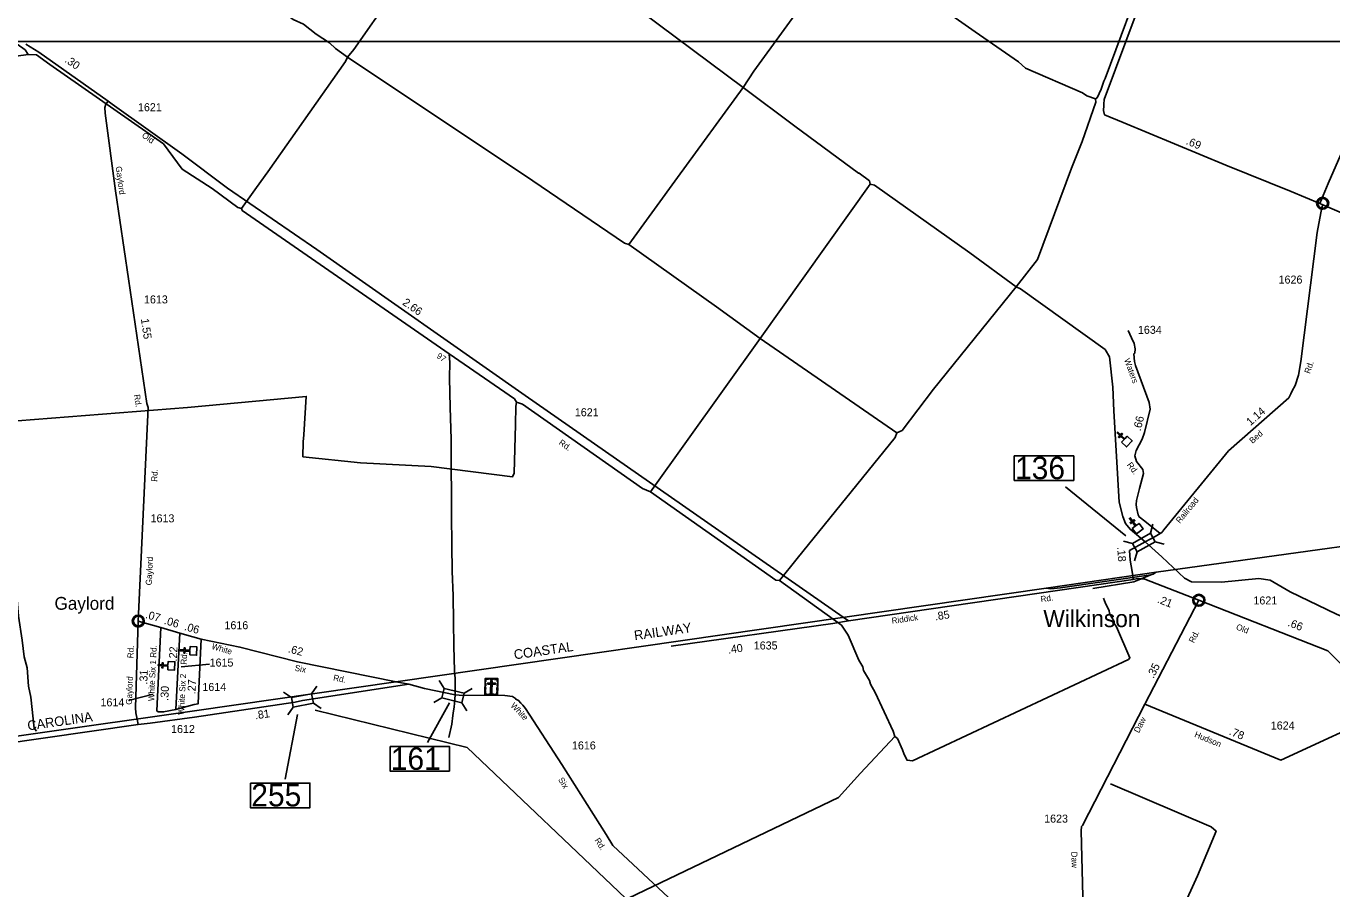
# Model space of a CAD drawing. Extents: x 2532689 to 2764727, y 536648 to 732970.
# Drawn here: x 2666242 to 2686638, y 679109 to 692583 of the extents above; entities that cross this region are included whole.
import ezdxf

# ---------------------------------------------------------------- set-up
doc = ezdxf.new("R2010")
doc.units = 0
for name, color, linetype in [('Exist Civil Demographics Community CELL', 7, 'Continuous'), ('Exist Civil Demographics Community Label', 7, 'Continuous'), ('Exist Cultural Cemetery CELL', 7, 'Continuous'), ('Exist Cultural Church CELL', 7, 'Continuous'), ('Exist Hydrographic Creek Single Shore', 7, 'Continuous'), ('Exist Railroad Mainline', 7, 'Continuous'), ('Exist Railroad Mainline Label', 7, 'Continuous'), ('Exist Railroad Siding', 7, 'Continuous'), ('Exist Road Secondary Mileage Hundredths English Label', 7, 'Continuous'), ('Exist Road Secondary Structure Standard Bridge CELL', 7, 'Continuous'), ('Exist Road Secondary Structure Standard Bridge Number Label', 7, 'Continuous'), ('Exist Road Secondary Type 41 Attributed', 7, 'Continuous'), ('Exist Road Secondary Type 51 Attributed', 7, 'Continuous'), ('Exist Road Secondary Type 51 Label', 7, 'Continuous'), ('Exist Road Secondary Type 51 Number Label', 7, 'Continuous'), ('Map Preparation Inset Cut Line', 7, 'Continuous')]:
    doc.layers.add(name, color=color, linetype=linetype)

msp = doc.modelspace()

# ---------------------------------------------------------------- linework, layer by layer
at = {"layer": 'Exist Civil Demographics Community CELL'}
for points in [[(2686416, 689829), (2686417, 689834), (2686419, 689841), (2686422, 689848), (2686425, 689854), (2686428, 689859), (2686432, 689865), (2686436, 689869), (2686440, 689874), (2686446, 689878), (2686451, 689882), (2686456, 689885), (2686461, 689887), (2686467, 689889), (2686472, 689891), (2686477, 689892), (2686482, 689893), (2686486, 689894), (2686492, 689894), (2686496, 689894), (2686502, 689894), (2686507, 689893), (2686512, 689892), (2686517, 689891), (2686522, 689889), (2686529, 689886), (2686535, 689882), (2686540, 689879), (2686545, 689875), (2686549, 689872), (2686553, 689867), (2686557, 689862), (2686560, 689858), (2686563, 689853), (2686565, 689848), (2686567, 689843), (2686569, 689838), (2686570, 689833), (2686571, 689827), (2686572, 689822), (2686572, 689816), (2686572, 689811), (2686571, 689805), (2686570, 689799), (2686569, 689793), (2686567, 689787), (2686565, 689782), (2686561, 689776), (2686558, 689771), (2686555, 689766), (2686550, 689762), (2686545, 689757), (2686540, 689752), (2686535, 689749), (2686531, 689747), (2686524, 689743), (2686517, 689741), (2686511, 689739), (2686504, 689738), (2686500, 689737), (2686495, 689737), (2686490, 689737), (2686486, 689737), (2686480, 689738), (2686474, 689740), (2686469, 689741), (2686464, 689743), (2686460, 689745), (2686456, 689747), (2686449, 689751), (2686443, 689755), (2686438, 689760), (2686434, 689765), (2686431, 689769), (2686428, 689773), (2686424, 689780), (2686422, 689783), (2686420, 689787), (2686418, 689796), (2686416, 689803), (2686415, 689808), (2686415, 689814), (2686415, 689819), (2686416, 689825)], [(2684483, 683629), (2684484, 683634), (2684486, 683641), (2684488, 683648), (2684491, 683654), (2684495, 683660), (2684498, 683665), (2684502, 683669), (2684507, 683674), (2684513, 683678), (2684518, 683682), (2684523, 683685), (2684528, 683687), (2684533, 683690), (2684539, 683691), (2684543, 683693), (2684548, 683693), (2684552, 683694), (2684559, 683694), (2684563, 683694), (2684569, 683694), (2684574, 683693), (2684579, 683692), (2684584, 683691), (2684589, 683689), (2684595, 683686), (2684602, 683682), (2684607, 683679), (2684612, 683675), (2684615, 683672), (2684619, 683667), (2684623, 683663), (2684626, 683658), (2684629, 683653), (2684632, 683648), (2684634, 683643), (2684635, 683638), (2684637, 683633), (2684638, 683627), (2684638, 683623), (2684639, 683617), (2684639, 683611), (2684638, 683605), (2684637, 683600), (2684635, 683593), (2684634, 683588), (2684631, 683583), (2684628, 683577), (2684625, 683571), (2684621, 683567), (2684617, 683562), (2684612, 683557), (2684607, 683553), (2684602, 683549), (2684597, 683547), (2684591, 683544), (2684584, 683541), (2684578, 683539), (2684571, 683538), (2684567, 683538), (2684562, 683537), (2684556, 683537), (2684552, 683538), (2684547, 683538), (2684541, 683540), (2684536, 683541), (2684531, 683543), (2684526, 683545), (2684522, 683547), (2684516, 683551), (2684510, 683556), (2684505, 683560), (2684501, 683565), (2684497, 683569), (2684494, 683573), (2684490, 683580), (2684489, 683584), (2684487, 683588), (2684484, 683596), (2684483, 683603), (2684482, 683608), (2684482, 683614), (2684482, 683619), (2684482, 683626)], [(2667917, 683304), (2667918, 683309), (2667920, 683316), (2667922, 683323), (2667925, 683329), (2667929, 683335), (2667932, 683340), (2667936, 683344), (2667941, 683349), (2667947, 683353), (2667952, 683357), (2667957, 683360), (2667962, 683362), (2667967, 683365), (2667973, 683367), (2667977, 683368), (2667982, 683368), (2667986, 683369), (2667993, 683369), (2667997, 683369), (2668003, 683369), (2668008, 683368), (2668013, 683367), (2668018, 683366), (2668023, 683364), (2668029, 683361), (2668036, 683358), (2668041, 683354), (2668046, 683350), (2668049, 683347), (2668053, 683342), (2668057, 683338), (2668060, 683333), (2668063, 683328), (2668066, 683323), (2668068, 683318), (2668069, 683313), (2668071, 683308), (2668072, 683302), (2668072, 683298), (2668073, 683292), (2668073, 683286), (2668072, 683280), (2668071, 683275), (2668069, 683269), (2668068, 683263), (2668065, 683258), (2668062, 683252), (2668059, 683246), (2668055, 683242), (2668051, 683237), (2668046, 683232), (2668041, 683228), (2668036, 683224), (2668031, 683222), (2668025, 683219), (2668017, 683216), (2668012, 683214), (2668005, 683213), (2668001, 683213), (2667996, 683212), (2667990, 683212), (2667986, 683213), (2667981, 683214), (2667975, 683215), (2667970, 683216), (2667965, 683218), (2667960, 683220), (2667956, 683222), (2667950, 683226), (2667944, 683231), (2667939, 683235), (2667935, 683240), (2667931, 683244), (2667928, 683248), (2667924, 683255), (2667923, 683259), (2667921, 683263), (2667918, 683271), (2667917, 683278), (2667916, 683283), (2667916, 683289), (2667916, 683294), (2667916, 683301)]]:
    msp.add_lwpolyline(points, close=True, dxfattribs=at)
for centre, radius in [((2686494, 689816), 94.3), ((2686493, 689816), 76.7), ((2684560, 683616), 94.3), ((2684560, 683617), 76.7), ((2667994, 683291), 94.3), ((2667994, 683292), 76.7)]:
    msp.add_circle(centre, radius, dxfattribs=at)
at = {"layer": 'Exist Cultural Cemetery CELL'}
for points in [[(2673413, 682396), (2673612, 682392), (2673606, 682137), (2673407, 682141)], [(2673410, 682278), (2673411, 682322), (2673422, 682321), (2673422, 682278)], [(2673412, 682352), (2673423, 682352), (2673424, 682384), (2673464, 682384), (2673465, 682395), (2673413, 682396)], [(2673452, 682327), (2673452, 682308), (2673569, 682306), (2673570, 682324)], [(2673487, 682394), (2673539, 682393), (2673538, 682382), (2673486, 682383)], [(2673521, 682364), (2673502, 682365), (2673498, 682162), (2673517, 682161)], [(2673611, 682348), (2673599, 682348), (2673600, 682381), (2673560, 682381), (2673560, 682393), (2673612, 682392)], [(2673598, 682275), (2673599, 682319), (2673610, 682318), (2673609, 682275)], [(2673440, 682141), (2673441, 682152), (2673419, 682152), (2673419, 682193), (2673408, 682193), (2673407, 682141)], [(2673409, 682211), (2673410, 682254), (2673421, 682254), (2673420, 682211)], [(2673465, 682151), (2673550, 682150), (2673550, 682138), (2673465, 682140)], [(2673573, 682138), (2673573, 682149), (2673595, 682149), (2673596, 682189), (2673607, 682189), (2673606, 682137)], [(2673596, 682209), (2673597, 682253), (2673609, 682253), (2673608, 682209)]]:
    msp.add_lwpolyline(points, close=True, dxfattribs=at)
at = {"layer": 'Exist Cultural Church CELL'}
for points in [[(2683354, 686084), (2683393, 686125), (2683337, 686178), (2683315, 686155), (2683304, 686165), (2683326, 686189), (2683282, 686230), (2683293, 686242), (2683337, 686200), (2683359, 686224), (2683370, 686213), (2683348, 686189), (2683404, 686137), (2683443, 686179), (2683521, 686106), (2683431, 686011)], [(2683521, 684739), (2683567, 684772), (2683522, 684834), (2683496, 684815), (2683487, 684828), (2683513, 684847), (2683477, 684895), (2683490, 684905), (2683526, 684856), (2683551, 684875), (2683561, 684862), (2683535, 684843), (2683580, 684782), (2683627, 684816), (2683690, 684730), (2683584, 684653)], [(2668797, 682763), (2668800, 682820), (2668724, 682823), (2668722, 682791), (2668707, 682792), (2668708, 682824), (2668648, 682827), (2668649, 682843), (2668709, 682840), (2668710, 682872), (2668726, 682871), (2668725, 682839), (2668801, 682836), (2668804, 682893), (2668910, 682888), (2668904, 682758)], [(2668454, 682530), (2668457, 682587), (2668381, 682591), (2668379, 682559), (2668363, 682560), (2668365, 682592), (2668305, 682595), (2668306, 682611), (2668366, 682608), (2668368, 682640), (2668384, 682639), (2668382, 682607), (2668458, 682603), (2668461, 682661), (2668567, 682655), (2668561, 682525)]]:
    msp.add_lwpolyline(points, close=True, dxfattribs=at)
at = {"layer": 'Exist Hydrographic Creek Single Shore'}
for p, q in [((2662783, 691650), (2666273, 692142)), ((2674155, 690165), (2671262, 692098)), ((2676418, 690218), (2677442, 691623)), ((2669147, 690049), (2668681, 690349)), ((2669607, 689736), (2669843, 690065)), ((2675656, 689170), (2676418, 690218)), ((2677707, 687706), (2679426, 690114)), ((2675996, 685309), (2677707, 687706)), ((2679842, 686233), (2677707, 687706))]:
    msp.add_line(p, q, dxfattribs=at)
for points in [[(2666273, 692142), (2666229, 692210), (2660970, 695934)], [(2671262, 692098), (2671359, 692217), (2673159, 694782)], [(2677442, 691623), (2673217, 694778), (2673159, 694782)], [(2671262, 692098), (2671076, 692235), (2670982, 692323), (2670770, 692459), (2670575, 692615), (2670415, 692684), (2669677, 693242), (2669338, 693485), (2668595, 694007)], [(2677442, 691623), (2677611, 691879), (2679072, 693895)], [(2682947, 691445), (2682813, 691492), (2682745, 691539), (2681852, 691926), (2681742, 692024), (2681064, 692492), (2679072, 693895)], [(2682947, 691445), (2682972, 691463), (2683035, 691596), (2683074, 691723), (2683098, 691763), (2683749, 693520), (2683772, 693629)], [(2668681, 690349), (2668387, 690743), (2666612, 691985), (2666404, 692135), (2666273, 692142)], [(2669843, 690065), (2670020, 690308), (2671231, 692028), (2671262, 692098)], [(2679426, 690114), (2679416, 690166), (2679256, 690284), (2679244, 690284), (2678247, 691018), (2677442, 691623)], [(2682573, 690362), (2682738, 690780), (2682949, 691393), (2682947, 691445)], [(2681706, 688509), (2682038, 688936), (2682573, 690362)], [(2669607, 689736), (2669549, 689750), (2669147, 690049)], [(2675656, 689170), (2675588, 689193), (2674155, 690165)], [(2681706, 688509), (2680985, 689044), (2679493, 690100), (2679426, 690114)], [(2672850, 687466), (2669617, 689704), (2669607, 689736)], [(2677707, 687706), (2677028, 688201), (2675656, 689170)], [(2679842, 686233), (2679924, 686266), (2680418, 686913), (2681706, 688509)], [(2687287, 682900), (2687226, 682900), (2687042, 683116), (2686962, 683211), (2686830, 683346), (2686712, 683401), (2685985, 683750), (2685672, 683928), (2685496, 683957), (2684914, 683900), (2684447, 683904), (2684338, 683962), (2683980, 684296), (2683722, 684527), (2683486, 684726), (2683417, 684815), (2683373, 684922), (2683318, 685146), (2683235, 686577), (2683218, 686944), (2683165, 687418), (2683096, 687534), (2681773, 688479), (2681706, 688509)], [(2672845, 681473), (2672891, 681683), (2672905, 681816), (2672918, 681888), (2672930, 681949), (2672932, 682009), (2672940, 682072), (2672942, 682141), (2672945, 682393), (2672934, 682515), (2672925, 682898), (2672918, 683285), (2672913, 683685), (2672898, 684069), (2672893, 684471), (2672888, 684953), (2672886, 685287), (2672883, 685671), (2672880, 686132), (2672867, 686629), (2672857, 687092), (2672862, 687332), (2672850, 687466)], [(2673904, 686712), (2673870, 686760), (2672850, 687466)], [(2673904, 686712), (2673889, 686642), (2673887, 686360), (2673863, 685600), (2673840, 685544), (2672569, 685706), (2671467, 685763), (2670565, 685858), (2670568, 686091), (2670582, 686200), (2670618, 686799), (2668762, 686625)], [(2666405, 681572), (2666370, 681619), (2666318, 682103), (2666281, 682276), (2666258, 682561), (2666212, 682733), (2666182, 682991), (2666124, 683366), (2666055, 684197), (2665982, 686398), (2666106, 686416), (2668762, 686625)], [(2675996, 685309), (2675870, 685363), (2673997, 686679), (2673904, 686712)], [(2678012, 683923), (2678287, 684269), (2679819, 686157), (2679842, 686233)], [(2678012, 683923), (2677953, 683930), (2675996, 685309)], [(2679811, 681487), (2679784, 681571), (2679503, 682174), (2679433, 682306), (2679415, 682364), (2679320, 682518), (2679310, 682577), (2679250, 682683), (2679082, 683073), (2678978, 683227), (2678012, 683923)], [(2679811, 681487), (2679853, 681456), (2679932, 681282), (2679959, 681208), (2680003, 681117), (2680086, 681111), (2683459, 682692), (2683483, 682716), (2683272, 683203), (2683237, 683251), (2683237, 683287), (2683167, 683409), (2683157, 683458), (2683105, 683558), (2683087, 683606), (2683070, 683648)], [(2675652, 678965), (2675602, 678966), (2673130, 681315), (2670757, 681902)], [(2675652, 678965), (2678933, 680536), (2679274, 680917), (2679811, 681487)], [(2686637, 675814), (2686365, 676016), (2685739, 676424), (2685718, 676601), (2685687, 677240), (2685657, 677458), (2685624, 678114), (2685591, 678139), (2684254, 678626), (2684300, 678786), (2684538, 679314), (2684830, 680012), (2684753, 680078), (2683179, 680750)]]:
    msp.add_lwpolyline(points, dxfattribs=at)
at = {"layer": 'Exist Railroad Mainline'}
msp.add_line((2683896, 684055), (2682173, 683806), dxfattribs=at)
for points in [[(2683896, 684055), (2689459, 684825), (2689542, 684819), (2689678, 684792), (2689838, 684732), (2689907, 684683), (2690052, 684559), (2690192, 684394)], [(2663828, 681173), (2668870, 681889), (2682173, 683806)]]:
    msp.add_lwpolyline(points, dxfattribs=at)
at = {"layer": 'Exist Railroad Siding'}
for points in [[(2682173, 683806), (2682249, 683794), (2682401, 683808), (2683809, 684011)], [(2683809, 684011), (2683571, 683917), (2683545, 683903), (2682904, 683802)], [(2683896, 684055), (2683849, 684022), (2683809, 684011)]]:
    msp.add_lwpolyline(points, dxfattribs=at)
at = {"layer": 'Exist Road Secondary Structure Standard Bridge CELL'}
for p, q in [((2683843, 684804), (2683804, 684662)), ((2683524, 684501), (2683382, 684541)), ((2684019, 684491), (2683877, 684531)), ((2683596, 684373), (2683556, 684232)), ((2670702, 682155), (2670785, 682277)), ((2672771, 682237), (2672695, 682363)), ((2670264, 682179), (2670386, 682096)), ((2672736, 682094), (2672610, 682018)), ((2673211, 682239), (2673085, 682163)), ((2670331, 681827), (2670414, 681948)), ((2670730, 682011), (2670851, 681928)), ((2673125, 681891), (2673049, 682016))]:
    msp.add_line(p, q, dxfattribs=at)
for points in [[(2683877, 684531), (2683596, 684373), (2683523, 684504), (2683804, 684662)], [(2670386, 682096), (2670702, 682156), (2670730, 682008), (2670414, 681948)], [(2673049, 682016), (2672736, 682093), (2672772, 682239), (2673085, 682163)]]:
    msp.add_lwpolyline(points, close=True, dxfattribs=at)
at = {"layer": 'Exist Road Secondary Structure Standard Bridge Number Label'}
for p, q in [((2683422, 684623), (2682479, 685387)), ((2672856, 682013), (2672510, 681396)), ((2670481, 681832), (2670286, 680825))]:
    msp.add_line(p, q, dxfattribs=at)
for points in [[(2681677, 685871), (2682606, 685871), (2682606, 685487), (2681677, 685487)], [(2671926, 681333), (2672855, 681333), (2672855, 680949), (2671926, 680949)], [(2669746, 680761), (2670675, 680761), (2670675, 680377), (2669746, 680377)]]:
    msp.add_lwpolyline(points, close=True, dxfattribs=at)
at = {"layer": 'Exist Road Secondary Type 41 Attributed'}
for points in [[(2683085, 691199), (2683073, 691264), (2683074, 691341), (2683077, 691365), (2683084, 691435), (2684626, 695583), (2685384, 696607), (2685784, 697193), (2686170, 697720)], [(2686496, 689792), (2686452, 689814)]]:
    msp.add_lwpolyline(points, dxfattribs=at)
at = {"layer": 'Exist Road Secondary Type 51 Attributed'}
for p, q in [((2684560, 683616), (2683718, 681992)), ((2667994, 683291), (2668345, 683193)), ((2668345, 683193), (2668643, 683104)), ((2668643, 683104), (2668581, 681908)), ((2664287, 681145), (2667994, 681675))]:
    msp.add_line(p, q, dxfattribs=at)
for points in [[(2686452, 689814), (2686582, 690124), (2686741, 690493), (2686828, 690691), (2687080, 691322), (2687149, 691474), (2687521, 692412), (2687555, 692476), (2687611, 692560), (2688100, 693145), (2688573, 693791), (2688804, 694078), (2688817, 694118), (2688910, 694362), (2688934, 694449), (2688935, 694471), (2688956, 694540), (2689051, 694672), (2689147, 694762), (2689195, 694805), (2689342, 694881), (2689912, 695033)], [(2666238, 692300), (2666439, 692176), (2667524, 691412)], [(2667524, 691412), (2667485, 691363), (2667469, 691310), (2667478, 691221), (2667640, 690013), (2667840, 688637), (2668129, 686689), (2668147, 686629), (2667994, 683291)], [(2667524, 691412), (2667587, 691365), (2668673, 690587), (2669390, 690054), (2670782, 689096), (2674039, 686814), (2679006, 683352)], [(2686452, 689814), (2686000, 690001), (2684982, 690412), (2683376, 691080), (2683085, 691199)], [(2683958, 684659), (2683981, 684677), (2684015, 684718), (2685024, 685950), (2685965, 686778), (2685999, 686839), (2686018, 686885), (2686066, 686970), (2686119, 687130), (2686154, 687347), (2686406, 689362), (2686484, 689751), (2686496, 689792)], [(2690468, 683601), (2690635, 683983), (2690793, 684309), (2690817, 684367), (2690823, 684403), (2690821, 684425), (2690806, 684452), (2690513, 684915), (2690283, 685258), (2689774, 686028), (2689449, 686543), (2689385, 686639), (2687862, 689138), (2687791, 689223), (2687749, 689251), (2687637, 689303), (2686496, 689792)], [(2683958, 684659), (2683715, 684851), (2683630, 684917), (2683613, 684953), (2683584, 685064), (2683581, 685112), (2683586, 685172), (2683631, 685363), (2683694, 685594), (2683684, 685656), (2683587, 685784), (2683561, 685872), (2683579, 685956), (2683677, 686132), (2683711, 686235), (2683802, 686603), (2683784, 686703), (2683570, 687282), (2683555, 687344), (2683546, 687464), (2683558, 687476), (2683568, 687542), (2683552, 687626), (2683506, 687713), (2683458, 687830)], [(2683527, 684001), (2683503, 684152), (2683487, 684243), (2683476, 684391), (2683722, 684527)], [(2683722, 684527), (2683878, 684614), (2683958, 684659)], [(2679088, 683294), (2682996, 683862), (2683537, 683942)], [(2683537, 683942), (2683527, 684001)], [(2683537, 683942), (2683604, 683954), (2683716, 683947), (2684560, 683616)], [(2684560, 683616), (2686577, 682827), (2686608, 682798), (2686677, 682722), (2686860, 682533), (2687048, 682323), (2687219, 682160), (2687361, 682024), (2687512, 681891)], [(2667994, 683291), (2667948, 681938), (2667954, 681860), (2667976, 681761)], [(2679088, 683294), (2678841, 683253), (2676317, 682899)], [(2679006, 683352), (2679088, 683294)], [(2668345, 683193), (2668286, 681889), (2668304, 681874), (2668390, 681874), (2668581, 681908)], [(2668643, 683104), (2668844, 683044), (2668976, 683010)], [(2668581, 681908), (2668868, 681987), (2668930, 681999), (2668933, 682127), (2668976, 683010)], [(2668976, 683010), (2669581, 682884), (2670479, 682655), (2672022, 682343)], [(2670560, 682051), (2672218, 682304)], [(2672022, 682343), (2672218, 682304)], [(2672218, 682304), (2672467, 682240), (2672942, 682141)], [(2672942, 682141), (2673007, 682133), (2673722, 682131), (2673841, 682112), (2673887, 682083), (2673891, 682071), (2673934, 682050), (2673969, 682007), (2674002, 681979), (2674041, 681926), (2674610, 681049), (2675303, 679959), (2675407, 679787), (2676354, 678899), (2678343, 677693), (2678786, 677486), (2680458, 676743), (2680536, 676724), (2682811, 676527)], [(2667994, 681675), (2668178, 681699), (2668873, 681792), (2670444, 682024), (2670560, 682051)], [(2683718, 681992), (2682744, 680101), (2682726, 680082), (2682720, 680018), (2682811, 676527)], [(2683718, 681992), (2685839, 681119), (2687512, 681891)], [(2667976, 681761), (2667994, 681675)]]:
    msp.add_lwpolyline(points, dxfattribs=at)
at = {"layer": 'Exist Road Secondary Type 51 Number Label'}
for p, q in [((2668666, 682576), (2669106, 682619)), ((2668226, 682151), (2667843, 682050))]:
    msp.add_line(p, q, dxfattribs=at)
at = {"layer": 'Map Preparation Inset Cut Line'}
msp.add_lwpolyline([(2625780, 692342), (2701222, 692342), (2701222, 670513), (2663418, 670513), (2663418, 648997), (2625780, 648997)], close=True, dxfattribs=at)

# ---------------------------------------------------------------- texts
at = {"layer": 'Exist Civil Demographics Community Label'}
for s, height, p in [('Gaylord', 200, (2666685, 683468)), ('Wilkinson', 265, (2682132, 683197))]:
    msp.add_text(s, height=height, dxfattribs=at).set_placement(p)
at = {"layer": 'Exist Railroad Mainline Label'}
for s, p in [('RAILWAY', (2675750, 682991)), ('COASTAL', (2673872, 682692)), ('CAROLINA', (2666273, 681582))]:
    msp.add_text(s, height=150, rotation=8.2002, dxfattribs=at).set_placement(p)
at = {"layer": 'Exist Road Secondary Mileage Hundredths English Label'}
for s, rotation, p in [('.30', 324.8519, (2666836, 692030)), ('.69', 337.4084, (2684350, 690743)), ('2.66', 324.9725, (2672110, 688242)), ('1.55', 278.4396, (2668034, 688009)), ('1.14', 41.3582, (2685367, 686335)), ('.66', 76.0476, (2683651, 686252)), ('.18', 274.3513, (2683284, 684446)), ('.21', 338.6293, (2683902, 683583)), ('.07', 344.3084, (2668097, 683340)), ('.06', 343.3106, (2668387, 683249)), ('.85', 8.2606, (2680445, 683302)), ('.66', 338.6306, (2685939, 683220)), ('.06', 343.5436, (2668704, 683154)), ('.22', 87.0523, (2668595, 682659)), ('.62', 345.6873, (2670326, 682804)), ('.40', 7.9622, (2677213, 682782)), ('.31', 88.0537, (2668135, 682299)), ('.35', 62.5868, (2683851, 682387)), ('.30', 87.4013, (2668463, 682044)), ('.27', 87.1904, (2668886, 682146)), ('.81', 8.3906, (2669825, 681757)), ('.78', 337.6373, (2685023, 681523))]:
    msp.add_text(s, height=125, rotation=rotation, dxfattribs=at).set_placement(p)
at = {"layer": 'Exist Road Secondary Structure Standard Bridge Number Label'}
for s, p in [('136', (2681689, 685507)), ('161', (2671938, 680968)), ('255', (2669759, 680397))]:
    msp.add_text(s, height=350, dxfattribs=at).set_placement(p)
at = {"layer": 'Exist Road Secondary Type 51 Label'}
for s, rotation, p in [('Old', 324.3631, (2668041, 690857)), ('Gaylord', 277.6053, (2667640, 690387)), ('97', 324.9725, (2672645, 687411)), ('Waters', 290.2436, (2683390, 687373)), ('Rd.', 71.7887, (2686295, 687147)), ('Rd.', 278.4396, (2667926, 686824)), ('Bed', 41.3582, (2685399, 686057)), ('Rd.', 325.1261, (2674553, 686057)), ('Rd.', 307.2429, (2683431, 685728)), ('Rd.', 87.3852, (2668290, 685465)), ('Railroad', 50.6655, (2684265, 684809)), ('Gaylord', 87.3852, (2668204, 683848)), ('Rd.', 8.2606, (2682095, 683585)), ('Riddick', 8.2606, (2679768, 683247)), ('Rd.', 62.5868, (2684482, 682941)), ('Old', 338.6306, (2685133, 683164)), ('Gaylord        Rd.', 88.0537, (2667894, 681983)), ('White Six 1 Rd.', 87.4013, (2668243, 682039)), ('White', 343.5436, (2669132, 682858)), ('White Six 2    Rd.', 87.0523, (2668709, 681825)), ('Six', 348.57, (2670431, 682518)), ('Rd.', 348.57, (2671033, 682364)), ('White', 313.9118, (2673802, 681963)), ('Daw', 62.757, (2683623, 681536)), ('Hudson', 337.6373, (2684483, 681486)), ('Six', 302.4713, (2674548, 680814)), ('Rd.', 302.4713, (2675117, 679868)), ('Daw', 271.5005, (2682568, 679690))]:
    msp.add_text(s, height=95, rotation=rotation, dxfattribs=at).set_placement(p)
at = {"layer": 'Exist Road Secondary Type 51 Number Label'}
for s, p in [('1621', (2667989, 691254)), ('1626', (2685806, 688562)), ('1613', (2668083, 688252)), ('1634', (2683609, 687777)), ('1621', (2674813, 686490)), ('1613', (2668186, 684833)), ('1621', (2685413, 683551)), ('1616', (2669340, 683164)), ('1635', (2677608, 682848)), ('1615', (2669108, 682581)), ('1614', (2668995, 682200)), ('1614', (2667404, 681960)), ('1612', (2668506, 681543)), ('1624', (2685684, 681598)), ('1616', (2674768, 681287)), ('1623', (2682144, 680144))]:
    msp.add_text(s, height=125, dxfattribs=at).set_placement(p)

doc.saveas('drawing.dxf')
